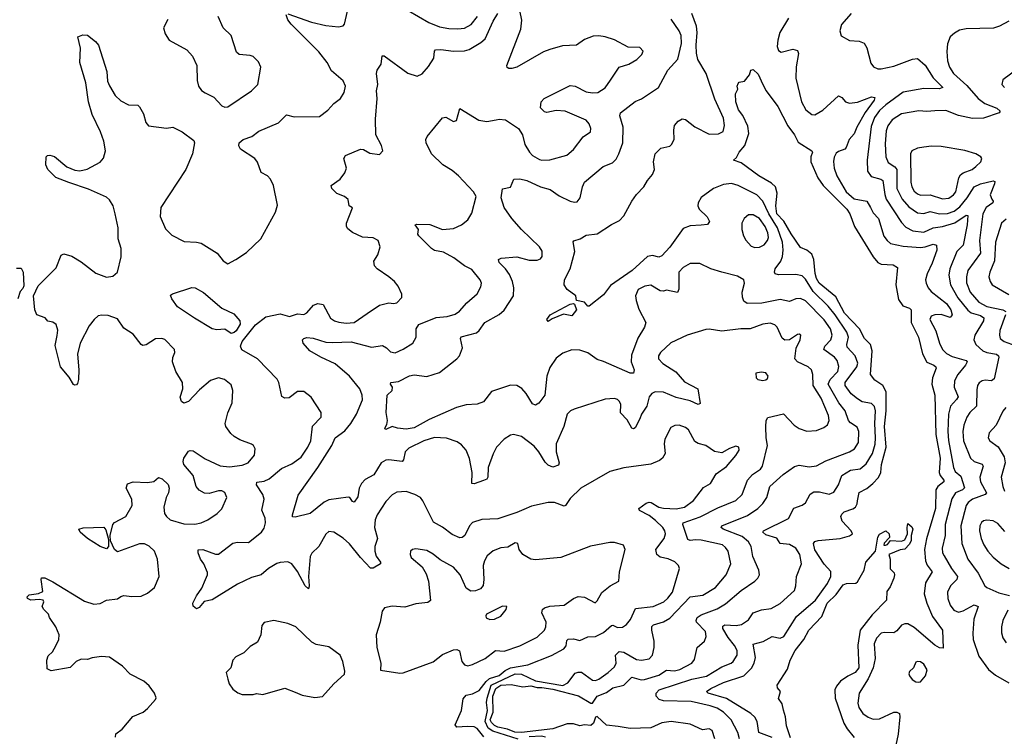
# Model space of a CAD drawing. Extents: x 1550320 to 1685906, y 509093 to 640511.
# Tile 333 of 532: x 1626175 to 1632416, y 571481 to 576026. Entities that reach past the tile are written whole.
import ezdxf

# ---------------------------------------------------------------- set-up
doc = ezdxf.new("R2010")
doc.units = 0

msp = doc.modelspace()

# ---------------------------------------------------------------- linework, layer by layer
at = {"layer": '0CON20XD'}
for points in [[(1627875, 576063.3), (1628025, 576009.4), (1628115, 575989.5), (1628195, 575980), (1628225, 575986.2), (1628232.9, 575997.1), (1628265.5, 576134.5)], [(1628636.7, 576085), (1628767.9, 576007.9), (1628835, 575980.9), (1628895, 575968.9), (1628952.2, 575967.8), (1628995, 575971.8), (1629036.9, 575995), (1629076.2, 576045)], [(1629195, 575390), (1629215, 575394.3), (1629255, 575390), (1629336.4, 575336.4), (1629361.4, 575295), (1629375.8, 575235), (1629405.8, 575185), (1629426.2, 575165), (1629469.7, 575139.7), (1629485, 575134.2), (1629535, 575136), (1629642.4, 575167.6), (1629685, 575202.9), (1629747, 575283), (1629792.5, 575315), (1629795.6, 575335), (1629784.5, 575364.5), (1629765, 575388.6), (1629632.5, 575445), (1629575, 575450), (1629516.4, 575436.4), (1629500.5, 575440.5), (1629476.1, 575466.1), (1629480, 575505), (1629500, 575525), (1629665, 575607.8), (1629695, 575604.4), (1629765, 575568.9), (1629805, 575561.5), (1629840, 575565), (1629885, 575593.1), (1629918.7, 575641.3), (1629975, 575724.4), (1630036.6, 575743.4), (1630086.3, 575773.7), (1630117.5, 575805), (1630125.7, 575825.7), (1630105, 575850), (1630031.1, 575851.1), (1629945, 575897.8), (1629885, 575917.1), (1629845, 575922.9), (1629809.7, 575920.3), (1629755, 575901.1), (1629705, 575863.3), (1629615, 575859.1), (1629535, 575837.5), (1629495, 575821.1), (1629325, 575723.6), (1629295, 575715.7), (1629275, 575716.2), (1629265, 575723.3), (1629262, 575735), (1629352.2, 575965), (1629357.3, 576022.7), (1629344.7, 576085)], [(1626782.5, 571475), (1626785, 571496.7), (1626823.2, 571526.8), (1626892.1, 571607.9), (1626956.7, 571635), (1626985, 571656.7), (1627036.2, 571715), (1627038.8, 571725), (1627028.8, 571755), (1626995, 571801.2), (1626960.8, 571830.8), (1626874.4, 571874.4), (1626825.5, 571925.5), (1626745, 571983.1), (1626693.4, 571986.6), (1626635, 571979.2), (1626605, 571968.8), (1626565, 571971.2), (1626533.6, 571956.4), (1626495, 571916.7), (1626375, 571897.5), (1626348.3, 571908.3), (1626347.5, 571965), (1626355, 571992.5), (1626382.3, 572017.7), (1626404.2, 572055.8), (1626423.8, 572095), (1626424, 572125), (1626403.8, 572175), (1626363.8, 572235), (1626356.7, 572255), (1626327.5, 572285), (1626317.5, 572305), (1626326.7, 572335), (1626322.5, 572345), (1626299.5, 572349.5), (1626245, 572345.4), (1626225, 572354.5), (1626221.5, 572365), (1626235, 572378.7), (1626293.2, 572386.8), (1626321.2, 572398.8), (1626310, 572475), (1626313.6, 572486.4), (1626335, 572485.8), (1626385, 572460), (1626585, 572337.5), (1626645, 572319.4), (1626685, 572323.1), (1626725.7, 572344.3), (1626795, 572352.5), (1626815, 572368), (1626835, 572374), (1626885, 572367.1), (1626945, 572370.8), (1626985, 572389.2), (1627028.8, 572425), (1627059.2, 572495), (1627049.2, 572605), (1627028.8, 572655), (1626996.4, 572686.4), (1626965, 572702.9), (1626935, 572702.5), (1626795, 572651.9), (1626776.2, 572666.2), (1626751.2, 572721.2), (1626748.9, 572755), (1626765.4, 572824.6), (1626775, 572837.1), (1626848, 572875), (1626888, 572945), (1626886, 572985), (1626849.2, 573055), (1626857.3, 573082.7), (1626894.2, 573095.8), (1626985, 573091.2), (1627025, 573096.7), (1627055, 573123.3), (1627077.5, 573115), (1627115, 573077.5), (1627121.2, 573055), (1627118.8, 573025), (1627103.3, 572996.7), (1627087.8, 572935), (1627093.5, 572895), (1627105.6, 572875), (1627129.2, 572855), (1627215, 572828.2), (1627285, 572826.5), (1627325, 572835.5), (1627367.1, 572855), (1627425.5, 572894.5), (1627455.7, 572924.3), (1627486.7, 572995), (1627475, 573026.7), (1627455, 573038), (1627435, 573038), (1627375, 573022), (1627345.9, 573024.1), (1627312.6, 573042.6), (1627294, 573065), (1627274, 573135), (1627214.2, 573205), (1627210.8, 573225), (1627215.8, 573245), (1627245, 573288.8), (1627255.9, 573294.1), (1627275, 573290.8), (1627350.2, 573240.2), (1627445, 573197.1), (1627505, 573189.3), (1627585, 573200), (1627623.8, 573215), (1627663.3, 573265), (1627666.7, 573305), (1627657.5, 573325), (1627645, 573333.8), (1627570.9, 573360.9), (1627535, 573382), (1627512.1, 573402.1), (1627480.8, 573445), (1627477.1, 573465), (1627495, 573532.5), (1627522.5, 573595), (1627526.2, 573675), (1627515, 573710), (1627473.2, 573743.2), (1627435, 573753.5), (1627385, 573737.1), (1627315, 573679.1), (1627245, 573604), (1627215, 573593.3), (1627200, 573605), (1627192.7, 573632.7), (1627208.5, 573685), (1627206.5, 573725), (1627164.3, 573795), (1627142.9, 573855), (1627145.9, 573884.1), (1627158.8, 573915), (1627156.7, 573935), (1627095, 573996.7), (1627075, 574003.8), (1627035, 574001.4), (1626976.1, 573963.9), (1626955, 573960.6), (1626945, 573965.8), (1626895, 574031.4), (1626835, 574069.2), (1626795, 574128.1), (1626735, 574149.5), (1626695, 574152.2), (1626673.1, 574146.9), (1626646.7, 574125), (1626615, 574084.3), (1626558.5, 573975), (1626540.6, 573905), (1626550, 573805), (1626548, 573745), (1626540.7, 573719.3), (1626535, 573710), (1626525, 573707.5), (1626515, 573712.5), (1626487.9, 573757.9), (1626434, 573825), (1626400.5, 573960.5), (1626413, 574023), (1626415.8, 574055.8), (1626405, 574092.5), (1626385, 574107.5), (1626353, 574113), (1626336, 574136), (1626282.5, 574155), (1626270, 574185), (1626262.5, 574275), (1626291.7, 574338.3), (1626405, 574452.5), (1626438.3, 574531.7), (1626455, 574540), (1626505, 574525.8), (1626565, 574489.2), (1626658, 574418), (1626725, 574392.7), (1626765, 574398.9), (1626795, 574424.2), (1626818.7, 574521.3), (1626818.5, 574575), (1626799.5, 574635), (1626798.5, 574705), (1626780.8, 574795), (1626767.3, 574845), (1626745, 574882.5), (1626725, 574900), (1626611.7, 574951.7), (1626486, 574994), (1626404.5, 575024.5), (1626352.5, 575075), (1626341.2, 575105), (1626343.3, 575155), (1626350, 575165), (1626365, 575167.5), (1626395, 575157.5), (1626473, 575093), (1626525, 575070.8), (1626555, 575067.5), (1626603, 575077), (1626685, 575121.2), (1626705, 575146.7), (1626719.1, 575195), (1626708.8, 575255), (1626686.7, 575315), (1626633.5, 575425), (1626611.5, 575505), (1626593.5, 575625), (1626555.7, 575755), (1626560, 575845), (1626542.5, 575917.5), (1626575, 575930), (1626605, 575927.5), (1626655, 575887.5), (1626673.3, 575865), (1626727, 575697), (1626731.4, 575635), (1626743.6, 575606.4), (1626780, 575545), (1626815, 575510.6), (1626863.6, 575486.4), (1626923.8, 575483.8), (1626935, 575473.3), (1626959.5, 575429.5), (1626974.1, 575374.1), (1626991.7, 575351.7), (1627105, 575337.5), (1627145, 575343.3), (1627205, 575313.8), (1627279.5, 575259.5), (1627283.8, 575243.8), (1627269.2, 575175), (1627228, 575075), (1627069.4, 574835), (1627065, 574777.5), (1627099.3, 574699.3), (1627138.3, 574658.3), (1627218.3, 574618.3), (1627295, 574615.6), (1627325, 574608.1), (1627425.6, 574545), (1627465, 574497.5), (1627495, 574477.1), (1627544.8, 574505.2), (1627611.5, 574548.5), (1627703.4, 574636.6), (1627797, 574805), (1627808.8, 574848.8), (1627782.9, 574975), (1627765, 575013.8), (1627745, 575036.2), (1627705, 575056.2), (1627681.7, 575121.7), (1627665, 575144.4), (1627574, 575205), (1627564, 575225), (1627566, 575245), (1627591.2, 575265), (1627646.2, 575285), (1627690.7, 575319.3), (1627815, 575370.6), (1627865, 575422), (1627915, 575410), (1628075, 575410.8), (1628128.4, 575451.6), (1628165, 575493.3), (1628209.2, 575525), (1628232, 575565), (1628240, 575605), (1628225, 575638), (1628152.1, 575702.1), (1628124.4, 575755), (1628071.9, 575821.9), (1627895, 575997.5), (1627874.3, 576025), (1627864, 576056)], [(1627112.7, 576027.3), (1627086.7, 575975), (1627097.5, 575935), (1627122.5, 575895), (1627234.3, 575834.3), (1627270, 575795), (1627297.1, 575735), (1627300.3, 575640.3), (1627308.8, 575605), (1627327.3, 575577.3), (1627350.9, 575560.9), (1627405.4, 575535.4), (1627455, 575478.6), (1627475, 575471.4)], [(1629117.1, 571477.1), (1629075, 571531.8), (1629055, 571541.5), (1629013.1, 571543.1), (1628945, 571538.8), (1628936, 571555), (1628975.9, 571645.9), (1628985, 571718.8), (1629005, 571741.9), (1629045, 571751.4), (1629087.6, 571772.4), (1629131.1, 571828.9), (1629152.7, 571847.3), (1629215, 571867.8), (1629251.7, 571898.3), (1629285, 571916.5), (1629396.5, 571933.5), (1629545, 571992.7), (1629624.5, 572035), (1629637.7, 572055), (1629642, 572088), (1629651.9, 572098.1), (1629685, 572099.7), (1629725, 572089.5), (1629775, 572111.1), (1629825.3, 572114.7), (1629875, 572139.6), (1629925, 572183.6), (1629935, 572185.4), (1629965, 572170.4), (1629995, 572172.9), (1630020.6, 572189.4), (1630047.4, 572222.6), (1630078.6, 572291.4), (1630189.2, 572305), (1630257.3, 572335), (1630283.1, 572356.9), (1630312.7, 572395), (1630356, 572545), (1630350, 572565), (1630327.5, 572587.5), (1630285, 572606.2), (1630235, 572617.7), (1630212.7, 572635), (1630207.3, 572665), (1630260.9, 572735), (1630268.2, 572765), (1630263.6, 572785), (1630251.5, 572805), (1630205, 572850.4), (1630165, 572882.1), (1630103.6, 572913.6), (1630100, 572925), (1630145, 572960), (1630165, 572965.7), (1630176.7, 572965), (1630226, 572935), (1630255, 572927.3), (1630335, 572922.9), (1630387.8, 572935), (1630445, 572976.5), (1630510, 573060), (1630553.8, 573085), (1630590, 573145), (1630655, 573192.5), (1630715, 573262), (1630735.8, 573295), (1630732.5, 573315), (1630715, 573321.2), (1630675, 573307.1), (1630625, 573279.2), (1630578.3, 573288.3), (1630525, 573326), (1630475, 573338.8), (1630455, 573351.2), (1630415, 573423.8), (1630395, 573439.2), (1630355, 573454.2), (1630327.3, 573452.7), (1630301.2, 573438.8), (1630264.3, 573365), (1630259.2, 573335), (1630265.7, 573275), (1630250, 573245), (1630230.6, 573229.4), (1630175, 573207.5), (1630005, 573183.3), (1629915, 573160), (1629731.2, 573055), (1629665, 572990), (1629635, 572945.7), (1629625, 572940), (1629565, 572964), (1629525.3, 572964.7), (1629418.8, 572941.2), (1629369.4, 572920.6), (1629325, 572899.6), (1629205, 572860), (1629103.8, 572856.2), (1629045, 572838.1), (1629025.6, 572815), (1628995.7, 572755), (1628978.9, 572741.1), (1628965, 572740), (1628915, 572762.1), (1628855, 572807.5), (1628798.7, 572838.7), (1628730.8, 572975), (1628715, 572996), (1628680, 573015), (1628625, 573033.1), (1628565, 573029.4), (1628535, 573012.9), (1628495, 572970), (1628440, 572885), (1628427.5, 572855), (1628424.5, 572805), (1628441.8, 572735), (1628426.2, 572685), (1628425.4, 572655), (1628434.7, 572624.7), (1628462.5, 572585), (1628461.2, 572575), (1628415, 572548.6), (1628398.6, 572548.6), (1628335.8, 572615.8), (1628265, 572701.4), (1628225, 572737.5), (1628165, 572776), (1628135, 572780), (1628115, 572763.3), (1628070.8, 572685), (1628027.2, 572642.8), (1628015, 572621.2), (1628005.5, 572495.5), (1628010, 572435), (1628005, 572417.5), (1627985, 572436.2), (1627936, 572526), (1627899.2, 572575), (1627875, 572587.8), (1627825, 572583.8), (1627805, 572577.7), (1627751.9, 572545), (1627705, 572505.5), (1627645, 572489.1), (1627555, 572445.9), (1627395, 572347.5), (1627343, 572337), (1627311.7, 572298.3), (1627295, 572290), (1627275, 572306.7), (1627271.4, 572325), (1627295, 572372), (1627330, 572420), (1627352.7, 572475), (1627365.8, 572505), (1627365, 572520), (1627342, 572575), (1627320, 572605), (1627306, 572645), (1627306.2, 572663.8), (1627335, 572666.9), (1627415, 572635.3), (1627435, 572636), (1627525, 572706.9), (1627555, 572713.3), (1627625, 572709.3), (1627707.7, 572775), (1627725, 572801.4), (1627732.9, 572835), (1627730, 572865), (1627710.5, 572915), (1627723.5, 572985), (1627715.4, 573015), (1627676.7, 573075), (1627677.8, 573092.2), (1627725, 573099.4), (1627755, 573113.3), (1627835, 573180.4), (1627899.9, 573210.1), (1627958.9, 573251.1), (1628002.1, 573315), (1628020.7, 573355), (1628031.2, 573448.8), (1628085.8, 573505), (1628086, 573534), (1628021.3, 573631.3), (1627975, 573668.8), (1627935, 573668.8), (1627883, 573627), (1627855.8, 573625.8), (1627835.8, 573635.8), (1627817.1, 573725), (1627806.9, 573746.9), (1627681.4, 573875), (1627582.1, 573932.1), (1627574.1, 573955), (1627584.7, 573985), (1627670.2, 574089.8), (1627735, 574140.9), (1627825, 574159.6), (1627885, 574144), (1627935, 574160), (1627975, 574156.9), (1627995, 574167.5), (1628036.2, 574215), (1628065, 574226.9), (1628098.7, 574218.7), (1628145, 574132), (1628170, 574115), (1628196.8, 574106.8), (1628245, 574101.4), (1628295, 574104.4), (1628376.8, 574163.2), (1628455, 574216), (1628515, 574231.2), (1628545, 574226.2), (1628565, 574230), (1628597, 574263), (1628596.2, 574285), (1628573.8, 574335), (1628550, 574365), (1628515, 574395.8), (1628441.2, 574445), (1628424.3, 574465), (1628420, 574495), (1628445.6, 574535), (1628458.6, 574585), (1628446, 574625), (1628415, 574642), (1628347.5, 574647.5), (1628285, 574676), (1628255, 574700), (1628246.2, 574715), (1628245.8, 574735), (1628283.3, 574833.3), (1628263.3, 574845), (1628256.2, 574885), (1628234.2, 574904.2), (1628184.2, 574924.2), (1628153.3, 574955), (1628148.8, 574975), (1628206.2, 575013.8), (1628235.7, 575055), (1628245.8, 575085), (1628228.8, 575145), (1628240, 575165), (1628335, 575203.8), (1628355, 575203.3), (1628395, 575180), (1628455, 575170), (1628476.7, 575195), (1628468, 575228), (1628431.9, 575295), (1628430.5, 575395), (1628440, 575525), (1628436.9, 575575), (1628444.4, 575615), (1628435.8, 575685), (1628440, 575705), (1628467, 575743), (1628472.5, 575797.5), (1628485, 575797.1), (1628635, 575686.4), (1628695, 575668.1), (1628725, 575681.4), (1628765, 575728), (1628799.2, 575780.8), (1628804.6, 575825.4), (1628811.2, 575835), (1628845, 575836.2), (1628925, 575825.4), (1628995, 575827.3), (1629023.4, 575836.6), (1629098.3, 575881.7), (1629125.3, 575904.7), (1629175, 576015.5), (1629205.7, 576065)], [(1627475, 575471.4), (1627495, 575472.9), (1627645, 575574), (1627685, 575614), (1627704, 575725), (1627689.1, 575759.1), (1627655, 575791.2), (1627635, 575798.8), (1627565.8, 575805.8), (1627549.7, 575819.7), (1627515.8, 575925), (1627464.5, 575974.5), (1627432.9, 576045)], [(1630738.4, 571465), (1630727.5, 571505), (1630685, 571585.6), (1630635.6, 571635), (1630595, 571660.4), (1630551.2, 571675), (1630431.7, 571701.7), (1630256.2, 571706.2), (1630229.2, 571715), (1630209.2, 571735), (1630209.2, 571755), (1630227.5, 571775), (1630435, 571843.5), (1630527.6, 571862.4), (1630625, 571922.8), (1630685, 571944.7), (1630698.2, 571955), (1630722.1, 571995), (1630722.1, 572025), (1630706.5, 572056.5), (1630665, 572108.6), (1630632.5, 572165), (1630631.2, 572178.8), (1630645, 572187.3), (1630715.8, 572184.2), (1630749.1, 572190.9), (1630795, 572220.6), (1630824.7, 572265.3), (1630877.2, 572282.8), (1630938.1, 572291.9), (1630995, 572322.7), (1631085.5, 572405), (1631095.3, 572434.7), (1631099.5, 572495), (1631130, 572575), (1631119.6, 572635), (1631095, 572673.6), (1631055, 572697.3), (1630995, 572704.4), (1630975, 572738.8), (1630905, 572758.5), (1630885.7, 572775), (1630890, 572785), (1631047, 572863), (1631081.1, 572928.9), (1631135, 572948.1), (1631155, 572961.4), (1631185, 573016.7), (1631207.9, 573032.1), (1631245, 573032.4), (1631305, 573016.8), (1631335, 573028.9), (1631365, 573075.8), (1631386.7, 573135), (1631441.4, 573168.6), (1631502.9, 573177.1), (1631539.9, 573210.1), (1631579.7, 573275), (1631596.6, 573333.4), (1631600, 573375), (1631594.3, 573465), (1631599.7, 573545), (1631593.7, 573573.7), (1631575, 573592.7), (1631515, 573602.9), (1631485, 573621.2), (1631445, 573653.8), (1631407.3, 573705), (1631407.8, 573725), (1631481.9, 573825), (1631487.1, 573847.1), (1631470.7, 573895), (1631419.3, 573949.3), (1631417.2, 573965), (1631427.4, 574012.6), (1631417.6, 574045), (1631343.8, 574153.8), (1631299.3, 574209.3), (1631205, 574302.7), (1631155, 574380.4), (1631135, 574400.4), (1631095, 574410), (1630985, 574406.9), (1630964.2, 574415), (1630959.4, 574425), (1630963.6, 574445), (1630998.8, 574495), (1631010.6, 574525), (1631014.7, 574565), (1631009.5, 574615), (1630978.4, 574705), (1630923.6, 574793.6), (1630885, 574874.5), (1630846.5, 574915), (1630728, 574975), (1630687.4, 574987.4), (1630635, 574981.2), (1630572.9, 574955), (1630495, 574897.5), (1630474.4, 574865), (1630474.2, 574845), (1630482.5, 574825), (1630532, 574775), (1630546.2, 574745), (1630534, 574726), (1630495, 574723.1), (1630425, 574718.1), (1630379.4, 574700.6), (1630296.5, 574583.5), (1630245, 574527.7), (1630225, 574520.4), (1630185, 574531), (1630155, 574524.3), (1630057.1, 574435), (1629919, 574341), (1629875, 574280), (1629785, 574210), (1629775, 574210), (1629755.3, 574235.3), (1629704.1, 574244.1), (1629700, 574275), (1629644.3, 574314.3), (1629625.6, 574344.4), (1629628.6, 574375), (1629663.3, 574445), (1629693.8, 574555), (1629683.6, 574616.4), (1629686.7, 574623.3), (1629727.5, 574635), (1629765, 574660), (1629835, 574668), (1629926, 574726), (1629977.2, 574752.8), (1630005, 574782), (1630055.7, 574874.3), (1630085, 574916.2), (1630131.2, 574965), (1630154.2, 575005.8), (1630185.5, 575044.5), (1630198.6, 575075), (1630192.2, 575125), (1630202.9, 575175), (1630239.3, 575210.7), (1630295, 575223.3), (1630306.7, 575235), (1630323.8, 575266.2), (1630320.8, 575325), (1630326, 575354), (1630348.3, 575381.7), (1630373.9, 575396.1), (1630395, 575392), (1630455, 575345.7), (1630545, 575299.5), (1630605, 575301.9), (1630632.9, 575317.1), (1630641.9, 575355), (1630635, 575401.2), (1630580.9, 575520.9), (1630525.5, 575685), (1630472.8, 575772.8), (1630463.8, 575813.8), (1630463.3, 575863.3), (1630469.1, 575945), (1630465.2, 575985), (1630436.2, 576065)], [(1629984, 575436), (1630075, 575507.1), (1630116.2, 575523.8), (1630223.4, 575596.6), (1630282.2, 575705), (1630346.7, 575775), (1630369.7, 575875), (1630367.2, 575925), (1630355.3, 575955.3), (1630305, 576028.6)], [(1631047.2, 576035), (1630993.6, 575945), (1630980, 575895), (1630977.1, 575855), (1630985, 575830), (1631000.6, 575820.6), (1631075, 575839.4), (1631105, 575831.2), (1631111.2, 575811.2), (1631096.5, 575726.5), (1631094.5, 575655), (1631131.2, 575505), (1631156.9, 575455), (1631195, 575424.4), (1631215, 575423.3), (1631265, 575451.8), (1631365, 575542), (1631385, 575531.2), (1631408.8, 575505), (1631435.6, 575495.6), (1631485, 575502.3), (1631575, 575535.6), (1631595, 575532.5), (1631591.4, 575515), (1631532.9, 575437.1), (1631482.1, 575345), (1631465, 575300.9), (1631432.9, 575265), (1631414.4, 575215), (1631405, 575204.5), (1631365, 575190), (1631351.1, 575178.9), (1631336.7, 575153.3), (1631332.7, 575127.3), (1631336.7, 575085), (1631354.1, 575035), (1631414.2, 574935), (1631465, 574890.2), (1631545.3, 574875.3), (1631568.7, 574835), (1631585, 574801.9), (1631617.9, 574765), (1631653.2, 574653.2), (1631672.7, 574625), (1631695, 574606.9), (1631775, 574588.6), (1631885, 574581.6), (1631915, 574584.8), (1631965, 574601.5), (1631986, 574596), (1631988.5, 574565), (1631958.2, 574481.8), (1631926, 574415), (1631917.1, 574375), (1631919.6, 574355), (1631932.5, 574325), (1631951.9, 574301.9), (1632049.7, 574225), (1632076.5, 574185), (1632085.4, 574155), (1632072.1, 574137.9), (1632015, 574155.9), (1631975, 574153.1), (1631951.9, 574145), (1631943.8, 574125), (1631982.3, 574052.3), (1632004.6, 573975), (1632023.9, 573933.9), (1632048.9, 573908.9), (1632085, 573889.2), (1632175, 573865.4), (1632181.1, 573855), (1632170.9, 573835), (1632122.3, 573775), (1632100, 573735), (1632097.7, 573695), (1632123.8, 573635), (1632113.8, 573616.2), (1632074.8, 573575.2), (1632061.7, 573525), (1632058.4, 573415), (1632062.9, 573357.1), (1632093.8, 573185), (1632105, 573161.5), (1632140.5, 573130.5), (1632163.3, 573056.7), (1632151.1, 573045), (1632106.2, 573025), (1632083.2, 572986.8), (1632041.2, 572825), (1632040, 572755), (1632021.6, 572675), (1632024.7, 572645), (1632033.8, 572625), (1632080.8, 572545), (1632119.6, 572495), (1632115.5, 572475), (1632074.5, 572435), (1632055.7, 572395.7), (1632057.1, 572355), (1632073.1, 572313.1), (1632095, 572281.2), (1632125, 572268.7), (1632155, 572276.5), (1632225, 572314.5), (1632250, 572305), (1632223.8, 572223.8), (1632215.5, 572135), (1632218.9, 572095), (1632255, 571990), (1632315.7, 571905), (1632359.8, 571869.8), (1632445, 571819.4)], [(1631445, 576064), (1631384.2, 575995.8), (1631373.8, 575955), (1631382.7, 575922.7), (1631434.3, 575894.3), (1631495, 575889.4), (1631527, 575877), (1631545, 575846.7), (1631569.4, 575749.4), (1631586.3, 575726.3), (1631613.8, 575713.8), (1631635, 575713.2), (1631715, 575731.1), (1631835, 575775.5), (1631865, 575779.5), (1631915, 575736.9), (1631966, 575656), (1632026.2, 575595), (1632002.4, 575587.6), (1631905, 575588.9), (1631775, 575566), (1631665, 575485.7), (1631625, 575449.2), (1631592.5, 575405), (1631572, 575348), (1631547.3, 575135), (1631549.5, 575065), (1631571.6, 575031.6), (1631632.5, 575015), (1631646.1, 575005), (1631658, 574918), (1631667.7, 574887.7), (1631765, 574740), (1631790.8, 574710.9), (1631836.9, 574686.9), (1631905, 574678.4), (1631965, 574705.8), (1632025, 574714.8), (1632101.8, 574738.2), (1632175, 574785.4), (1632185, 574783.3), (1632181.2, 574725), (1632154.7, 574595.3), (1632114.6, 574555), (1632071.2, 574445), (1632064.1, 574405), (1632074.8, 574344.8), (1632120.8, 574260.8), (1632183.7, 574183.7), (1632205, 574167.6), (1632265, 574150), (1632285.4, 574135), (1632283.3, 574115), (1632228.2, 574025), (1632223.5, 573995), (1632234.5, 573965), (1632278.9, 573925), (1632305, 573914.3), (1632365.7, 573905), (1632379.1, 573895), (1632381.1, 573885), (1632351.6, 573748.4), (1632335, 573735.5), (1632295, 573740.4), (1632275, 573736.5), (1632256.8, 573723.2), (1632246.4, 573705), (1632240.9, 573679.1), (1632240, 573575), (1632197.9, 573535), (1632178.5, 573505), (1632160, 573455), (1632152.8, 573415), (1632156.7, 573355), (1632201.8, 573245), (1632224.3, 573224.3), (1632275, 573207.7), (1632282, 573195), (1632260.9, 573125), (1632264.6, 573095), (1632302.5, 573025), (1632295.3, 573014.7), (1632213.6, 572985), (1632187.5, 572965), (1632174.7, 572945), (1632140.5, 572815), (1632146.9, 572705), (1632184.4, 572604.4), (1632250.8, 572515), (1632292.9, 572435), (1632305, 572424.5), (1632381.6, 572391.6), (1632448.5, 572375)], [(1632443.6, 576016.4), (1632385, 575983.8), (1632347.9, 575972.1), (1632175, 575968.2), (1632131.7, 575958.3), (1632099.3, 575940.7), (1632073.4, 575916.6), (1632056.4, 575873.6), (1632050.9, 575825), (1632056.2, 575765), (1632068.2, 575725), (1632093.1, 575685), (1632178.1, 575608.1), (1632249.3, 575525), (1632293.3, 575493.3), (1632368, 575465), (1632390, 575445), (1632382.5, 575435), (1632285, 575401.4), (1632215, 575398.2), (1632125, 575417.3), (1632045, 575450.8), (1631975, 575447.7), (1631925, 575442.7), (1631875, 575447.9), (1631765, 575429.1), (1631705, 575390.4), (1631676.6, 575353.4), (1631668.1, 575321.9), (1631661, 575239), (1631664.1, 575155), (1631680.2, 575120.2), (1631722.9, 575092.9), (1631735.2, 575075.2), (1631734.4, 574955), (1631767.5, 574887.5), (1631809.8, 574839.8), (1631865, 574801.9), (1631905, 574796.8), (1631945, 574808.9), (1632005, 574793.9), (1632055, 574796.3), (1632098, 574812), (1632135, 574839.6), (1632180.9, 574895), (1632224.5, 574965), (1632265, 574984.1), (1632345, 575004.4), (1632355, 575000), (1632354.6, 574985), (1632325.4, 574915), (1632336.9, 574886.9)], [(1630945, 571474.5), (1630860.8, 571505), (1630850, 571575), (1630835, 571602.2), (1630810, 571625), (1630655, 571722.1), (1630538, 571755), (1630528, 571765), (1630555.8, 571785), (1630635, 571823.5), (1630765, 571864.7), (1630814, 571914), (1630831.3, 571945), (1630838.4, 571981.6), (1630824.3, 572065.7), (1630887.1, 572082.9), (1630945, 572113.2), (1630995, 572103.4), (1631019.1, 572115), (1631098.4, 572241.6), (1631218.5, 572345), (1631295, 572451.1), (1631316.1, 572495), (1631315.4, 572525.4), (1631275, 572573.3), (1631215, 572662.9), (1631207.3, 572705), (1631215, 572716.1), (1631235, 572724), (1631375.7, 572735.7), (1631435, 572752.5), (1631453.8, 572765), (1631445.8, 572785), (1631387.3, 572845), (1631380.5, 572875), (1631385, 572890), (1631400, 572905), (1631455, 572923.5), (1631472.2, 572935), (1631484, 572955), (1631486.3, 572973.7), (1631495, 573027.1), (1631545, 573051.8), (1631582.8, 573085), (1631617.8, 573122.2), (1631632.7, 573155), (1631638.5, 573205), (1631666.9, 573315), (1631655.6, 573445.6), (1631667.8, 573545), (1631666.2, 573666.2), (1631646.1, 573705), (1631595, 573740), (1631567.3, 573775), (1631577.6, 573925), (1631568, 573965), (1631529.1, 574005), (1631498.1, 574065), (1631403, 574165), (1631348.5, 574268.5), (1631243.1, 574355), (1631225.6, 574385), (1631216.7, 574416.7), (1631208.6, 574505), (1631195, 574539.4), (1631165, 574564.5), (1631125, 574580), (1631065, 574667.6), (1631018.8, 574748.8), (1630973.7, 574795), (1630966.7, 574845), (1630975.3, 574925), (1630965.2, 574965.2), (1630939.5, 574989.5), (1630859.4, 575035), (1630748.8, 575118.8), (1630700, 575135), (1630719.2, 575150.8), (1630736, 575185), (1630771.2, 575228.8), (1630796.4, 575303.6), (1630790.7, 575350.7), (1630758.3, 575418.3), (1630730, 575455), (1630713.3, 575505), (1630712.5, 575555), (1630727.5, 575585), (1630722.5, 575605), (1630728.3, 575621.7), (1630735, 575630), (1630770, 575635), (1630800, 575675), (1630810, 575705), (1630825, 575710), (1630855, 575681.2), (1630884.4, 575614.4), (1630905.6, 575575), (1630981.4, 575475), (1631043, 575353), (1631085, 575296.2), (1631109.7, 575249.7), (1631196.7, 575195), (1631200, 575185), (1631188.8, 575155), (1631190, 575125), (1631233.1, 575023.1), (1631267.1, 574975), (1631417.4, 574825), (1631436.2, 574795), (1631466.2, 574715), (1631585, 574520.9), (1631615, 574486.4), (1631634.7, 574474.7), (1631712.1, 574472.1), (1631738, 574455), (1631727.8, 574345), (1631745, 574250.8), (1631771.7, 574211.7), (1631815, 574196.2), (1631825.8, 574185.8), (1631824.7, 574105), (1631872.2, 574012.2), (1631896.9, 573906.9), (1631924.8, 573854.8), (1631968.6, 573835), (1631981.9, 573825), (1631983.5, 573815), (1631960.3, 573755), (1631957.1, 573715), (1631975.9, 573645), (1631982.4, 573395), (1632008.4, 573245), (1632002.9, 573155), (1632008.6, 573135), (1632032.9, 573105), (1632033.5, 573095), (1631994.4, 573065), (1631981.1, 573045), (1631978.8, 572925), (1631922.8, 572732.8), (1631909.7, 572665), (1631916.4, 572595), (1631927, 572567), (1631958.2, 572525), (1631915.9, 572455), (1631907.8, 572385), (1631924.6, 572325.4), (1631960.5, 572240.5), (1632023.6, 572155), (1632028.8, 572041.2), (1632005, 572042), (1631975, 572058.9), (1631845, 572171.8), (1631805, 572193.8), (1631785, 572194.6), (1631765, 572185.5), (1631735, 572149.4), (1631715, 572137.5), (1631655, 572139.5), (1631635, 572134.4), (1631606.6, 572103.4), (1631591.7, 572068.3), (1631596.5, 571975), (1631584.8, 571915.2), (1631553.7, 571846.3), (1631496.2, 571755), (1631487.6, 571692.4), (1631494, 571664), (1631519.4, 571625), (1631552.2, 571602.2), (1631585, 571590), (1631625, 571591.1), (1631715, 571635.4), (1631735, 571634.4), (1631750.8, 571625), (1631754.5, 571605), (1631743.1, 571495), (1631728, 571425)], [(1632535, 575739.2), (1632407.5, 575645), (1632400, 575615), (1632416.2, 575595)], [(1629335, 571464), (1629172.9, 571512.9), (1629143.2, 571533.2), (1629124.4, 571575), (1629139.2, 571645), (1629133.4, 571695), (1629137.4, 571722.6), (1629164.1, 571805.9), (1629315, 571876.5), (1629355.1, 571875.1), (1629445, 571832.8), (1629617.1, 571802.9), (1629649.1, 571820.9), (1629695, 571881.5), (1629715, 571887.5), (1629735, 571888.2), (1629805, 571836.9), (1629825, 571835.5), (1629845.3, 571844.7), (1629904.7, 571885.3), (1629945, 571922.5), (1629955.4, 571945), (1629950.4, 571995), (1629975, 572018.4), (1630005, 572015.9), (1630085, 571968.8), (1630115.4, 571964.6), (1630165, 571973.6), (1630185.5, 571995), (1630196.5, 572045), (1630195.5, 572085), (1630180.8, 572155), (1630182.6, 572177.4), (1630192.8, 572187.2), (1630255, 572206.7), (1630295, 572231.5), (1630425, 572366.6), (1630505, 572376.5), (1630585.2, 572424.8), (1630652.9, 572505), (1630681.5, 572575), (1630664.5, 572655), (1630648.9, 572678.9), (1630628.6, 572695), (1630495, 572724.7), (1630458, 572728), (1630425, 572723.1), (1630409.2, 572729.2), (1630379.1, 572825), (1630381.1, 572835), (1630487.4, 572872.6), (1630599.4, 572930.6), (1630715, 572976.9), (1630753.6, 573015), (1630787.7, 573105), (1630818.9, 573141.1), (1630870.5, 573175), (1630882.7, 573195), (1630914.4, 573325), (1630905.5, 573375), (1630903.9, 573443.9), (1630906.4, 573483.6), (1630916.4, 573503.6), (1631016.7, 573526.7), (1631084.1, 573454.1), (1631115, 573433.6), (1631165, 573415.5), (1631225, 573420.5), (1631271.4, 573438.6), (1631295, 573457.5), (1631305.4, 573485), (1631302.2, 573515), (1631254.1, 573625), (1631203.3, 573705), (1631202.7, 573775), (1631194.6, 573804.6), (1631172.5, 573825), (1631104.3, 573855), (1631088.5, 573875), (1631096.3, 573943.7), (1631121.2, 573995), (1631126.1, 574026.1), (1631115, 574032.5), (1631105, 574030), (1631054.4, 573995.6), (1631025, 573992.9), (1631007.1, 574007.1), (1630976.5, 574075), (1630961.4, 574091.4), (1630931.2, 574101.2), (1630884.7, 574095.3), (1630805, 574064.6), (1630745, 574066.3), (1630625, 574051.5), (1630545, 574063.3), (1630525, 574061.1), (1630405, 574025.5), (1630302.7, 573977.3), (1630235.7, 573915), (1630224.3, 573895), (1630223.1, 573875), (1630250.6, 573845), (1630332.9, 573792.9), (1630388.6, 573728.6), (1630474.2, 573685), (1630487.9, 573592.1), (1630475, 573584.4), (1630425, 573608.2), (1630335, 573630.3), (1630255, 573663.2), (1630203.3, 573665), (1630181.4, 573655), (1630165.6, 573635), (1630149.6, 573575), (1630115.4, 573525), (1630105.3, 573494.7), (1630075, 573438), (1630065, 573431.2), (1630055, 573436), (1630025, 573488.6), (1629982.8, 573532.8), (1629984.3, 573585), (1629977.1, 573605), (1629965, 573617.1), (1629945, 573624.3), (1629885, 573620), (1629690, 573555), (1629665.6, 573544.4), (1629646, 573525), (1629624.3, 573445), (1629574.7, 573335.3), (1629575.3, 573285.3), (1629594.1, 573215.9), (1629590, 573200), (1629555, 573187.5), (1629525, 573200.6), (1629505, 573220), (1629465.5, 573285), (1629435, 573320.6), (1629355, 573383.1), (1629304.5, 573395.5), (1629285, 573390), (1629246, 573365), (1629198.1, 573315), (1629175, 573272), (1629144.4, 573185), (1629142.5, 573125), (1629135, 573112.5), (1629115, 573102.5), (1629055, 573081.9), (1629040, 573085), (1629042.9, 573155), (1629025, 573244), (1629005, 573295.6), (1628975, 573329.4), (1628947.8, 573347.8), (1628881.1, 573371.1), (1628805, 573376), (1628735.9, 573354.1), (1628642.4, 573307.6), (1628618.6, 573285), (1628607.1, 573235), (1628598.8, 573225), (1628515, 573234.5), (1628495, 573231.5), (1628465.6, 573215), (1628419.7, 573140.3), (1628365, 573109.6), (1628341.5, 573085), (1628326.4, 573055), (1628319.1, 573000.9), (1628295, 572966), (1628285, 572970), (1628267.5, 572995), (1628257.7, 572997.7), (1628135, 572980.3), (1628105, 572966.9), (1628015, 572894.6), (1627921.2, 572871.2), (1627905, 572873.8), (1627903.1, 572885), (1627939.8, 573010.2), (1628063.8, 573186.2), (1628152.9, 573325), (1628173.5, 573375), (1628235, 573418.8), (1628274.5, 573465), (1628310.4, 573525), (1628346.9, 573615), (1628345.3, 573645), (1628330.4, 573685), (1628265.8, 573765.8), (1628173.6, 573843.6), (1628082.9, 573885), (1628014, 573925), (1627971.2, 573975), (1627968, 573995), (1627976.2, 574005), (1627995, 574010.9), (1628035, 574006), (1628115, 573981.6), (1628157.9, 573977.9), (1628275, 573983.3), (1628405, 573949.6), (1628475, 573960), (1628500, 573945), (1628525, 573918.8), (1628555, 573914), (1628605, 573935.8), (1628665.7, 573975), (1628687.2, 574012.8), (1628688.9, 574065), (1628705, 574092.1), (1628815, 574136.5), (1628885, 574144.1), (1628935, 574158.5), (1628962.2, 574177.8), (1629009.7, 574230.3), (1629073.8, 574286.2), (1629098.7, 574331.3), (1629101.4, 574355), (1629094.2, 574375), (1629041.4, 574441.4), (1628994.1, 574464.1), (1628925.6, 574515), (1628860.4, 574550.4), (1628805, 574561.4), (1628784.2, 574575), (1628705, 574654.3), (1628699.2, 574665), (1628702.9, 574695), (1628682.5, 574725), (1628691.2, 574728.8), (1628773.6, 574726.4), (1628855, 574695.5), (1628925, 574701.4), (1628975, 574724), (1629015, 574756.7), (1629041.2, 574798.8), (1629067.3, 574905), (1629051.8, 574935), (1628955.4, 575035), (1628915, 575070), (1628856.7, 575105), (1628785.5, 575175), (1628750.8, 575245), (1628749.2, 575265), (1628757.3, 575285), (1628855, 575402.5), (1628875, 575406.7), (1628925, 575380.6), (1628944.3, 575385.7), (1628965, 575462.5), (1629085, 575387.5), (1629135, 575380.8), (1629195, 575390)], [(1630580, 571465), (1630565, 571518.9), (1630545, 571528.4), (1630503.4, 571523.4), (1630425, 571557.3), (1630305, 571575.4), (1630245, 571567.8), (1630174.5, 571534.5), (1630045, 571531.5), (1629967.3, 571542.7), (1629895, 571551.8), (1629835, 571606.2), (1629825, 571603.3), (1629812.2, 571565), (1629795, 571550.5), (1629755, 571553.3), (1629725, 571547.5), (1629685, 571560), (1629645, 571560.6), (1629555, 571529), (1629354.8, 571504.8), (1629312.3, 571507.7), (1629267.1, 571527.1), (1629205, 571539.4), (1629185, 571548.9), (1629165, 571568.8), (1629157.9, 571585), (1629176.5, 571633.5), (1629173, 571735), (1629192, 571785), (1629225, 571804.6), (1629290.6, 571810.6), (1629365, 571795.2), (1629415, 571800.9), (1629455, 571790.9), (1629485, 571791.3), (1629555, 571779.6), (1629717.1, 571737.1), (1629795, 571691.1), (1629805, 571692), (1629834.6, 571735), (1629895, 571759.3), (1629935, 571789.5), (1630005, 571804.9), (1630054.1, 571855.9), (1630115, 571839.5), (1630135, 571840.5), (1630225, 571869.4), (1630275, 571901.2), (1630325, 571897.3), (1630360, 571905), (1630435, 571944.1), (1630451.2, 571968.8), (1630469.2, 572045), (1630516.1, 572083.9), (1630526.8, 572115), (1630521.2, 572145), (1630465.6, 572205), (1630462.2, 572215), (1630469.5, 572235), (1630495, 572252.2), (1630595, 572290), (1630649, 572321), (1630747.8, 572405), (1630834.3, 572465), (1630854.3, 572485), (1630864.3, 572505.7), (1630860, 572535), (1630821.5, 572621.5), (1630810.4, 572685), (1630793.9, 572715), (1630755, 572748.8), (1630634.3, 572795), (1630620.6, 572805), (1630624.4, 572815), (1630788.7, 572881.3), (1630853.1, 572925), (1630885, 572956.7), (1630911.2, 572995), (1630928.9, 573065), (1631015, 573140.5), (1631085, 573191.8), (1631115, 573200.4), (1631179.1, 573190.9), (1631225, 573197.3), (1631285, 573228.9), (1631435, 573285.3), (1631466, 573304), (1631491.2, 573345), (1631494, 573415), (1631482.5, 573442.5), (1631440, 573470), (1631428.2, 573485), (1631406.4, 573545), (1631366.7, 573596.7), (1631300.3, 573715), (1631311.9, 573745), (1631360.3, 573795), (1631367.4, 573827.4), (1631356, 573865), (1631340, 573885), (1631272.1, 573935), (1631277.5, 573955), (1631315.9, 573995), (1631324.2, 574025), (1631315.2, 574065.2), (1631275, 574122.8), (1631155, 574243.8), (1631125, 574257.7), (1631095, 574255.4), (1631055, 574238.5), (1630995, 574251.5), (1630878, 574228), (1630785, 574225.7), (1630765, 574240), (1630755.4, 574265.4), (1630755, 574297.5), (1630770, 574355), (1630765.8, 574375.8), (1630725, 574398.6), (1630625, 574424.3), (1630555, 574445.7), (1630485, 574479.2), (1630425, 574478.6), (1630381.2, 574455), (1630352, 574425), (1630352.2, 574317.8), (1630344.2, 574295.8), (1630275, 574311.2), (1630255, 574303.8), (1630235, 574306.2), (1630175, 574341.2), (1630137.5, 574335), (1630095, 574313.8), (1630079.2, 574275), (1630083.1, 574245), (1630099.8, 574189.8), (1630144.3, 574105), (1630135.7, 574075), (1630093.4, 574006.6), (1630052.2, 573897.8), (1630049.7, 573855), (1630069.2, 573805), (1630065.8, 573784.2), (1630045, 573784.2), (1629875, 573858.9), (1629835, 573870), (1629775, 573914), (1629725, 573929.2), (1629675, 573933.1), (1629618.3, 573911.7), (1629575, 573880), (1629535, 573820), (1629515.3, 573765), (1629504.4, 573645), (1629465, 573594), (1629445, 573581.2), (1629425, 573588.8), (1629385.5, 573655.5), (1629357.9, 573687.9), (1629325, 573705.7), (1629285, 573708.8), (1629165, 573666.9), (1629115, 573601.9), (1629075, 573588.5), (1629005, 573582.5), (1628944.3, 573565.7), (1628770.1, 573489.9), (1628675, 573436.5), (1628625, 573428.9), (1628570, 573435), (1628535, 573446.7), (1628495, 573427.5), (1628490, 573435), (1628502.3, 573457.7), (1628507.1, 573485), (1628496.7, 573535), (1628503.3, 573645), (1628536.7, 573675), (1628538, 573695), (1628526, 573715), (1628526.7, 573725), (1628575, 573732.2), (1628645, 573767.7), (1628675, 573773.8), (1628755, 573763.3), (1628835, 573788.5), (1628945, 573874.5), (1628962.2, 573895), (1628981.1, 573945), (1628968.8, 574005), (1628972.5, 574015), (1629069.9, 574040.1), (1629087.5, 574055), (1629123.6, 574106.4), (1629215, 574156.9), (1629245, 574183.1), (1629305, 574273.8), (1629307.2, 574325), (1629299.2, 574365), (1629279.2, 574409.2), (1629255, 574446.7), (1629214.3, 574485), (1629208.8, 574505), (1629227.2, 574512.8), (1629325, 574521.6), (1629405, 574500.4), (1629455, 574500), (1629475, 574509.2), (1629487.5, 574525), (1629487.5, 574557.5), (1629468.6, 574585), (1629355.7, 574695.7), (1629294.5, 574765), (1629245.7, 574835), (1629227.1, 574895), (1629235, 574953.3), (1629285.6, 574964.4), (1629307.5, 575015), (1629345, 575016.4), (1629390, 575005), (1629475, 574965.4), (1629538, 574948), (1629595, 574909.6), (1629665, 574874.4), (1629692.5, 574867.5), (1629708.7, 574871.3), (1629727.1, 574895), (1629741.9, 574965), (1629755.5, 574994.5), (1629874, 575095), (1629932.4, 575117.6), (1629955, 575140.8), (1629973.5, 575175), (1629998.8, 575245), (1630000.8, 575345), (1629978.1, 575415), (1629984, 575436)], [(1632025, 574890.3), (1632065, 574894), (1632094.6, 574915), (1632108.1, 574935), (1632128.1, 575021.9), (1632138.4, 575041.6), (1632155, 575054.6), (1632212.5, 575075), (1632235.8, 575095), (1632266.2, 575125), (1632273.3, 575145), (1632267.5, 575155), (1632235, 575175.8), (1632166.6, 575196.6), (1632015, 575220.8), (1631955, 575222.9), (1631905, 575216.9), (1631865, 575210.8), (1631830, 575195), (1631820.8, 575175), (1631822.6, 574995), (1631828.8, 574965), (1631845, 574938.2), (1631865, 574920.7), (1631885, 574913.4), (1631945.3, 574914.7), (1632025, 574890.3)], [(1632336.9, 574886.9), (1632344.4, 574875), (1632342.9, 574865), (1632300.9, 574835), (1632279.3, 574795), (1632259.2, 574625), (1632265.2, 574544.8), (1632184.8, 574435.2), (1632175.8, 574395), (1632177.3, 574357.3), (1632198.6, 574298.6), (1632255.4, 574235), (1632305, 574207.8), (1632406.6, 574186.6), (1632424.6, 574175)], [(1630835, 574581.2), (1630865, 574583.6), (1630892.8, 574597.2), (1630914.6, 574625), (1630920.5, 574645), (1630916.7, 574675), (1630899.6, 574715), (1630863.9, 574763.9), (1630825, 574788.7), (1630795, 574789.1), (1630766.4, 574765), (1630753.2, 574735), (1630752, 574695), (1630762.3, 574655), (1630777.3, 574627.3), (1630810.3, 574590.3), (1630835, 574581.2)], [(1632428.6, 574761.4), (1632398.5, 574735), (1632360.5, 574615), (1632354.3, 574495.7), (1632323.8, 574425), (1632318.5, 574395), (1632325.5, 574365.5), (1632340, 574345), (1632445, 574282.2)], [(1626155, 574450), (1626185, 574450), (1626197.5, 574425), (1626201.7, 574338.3), (1626195, 574320), (1626178.3, 574301.7), (1626162.5, 574255)], [(1627515, 574034.7), (1627475, 574064.1), (1627425, 574058.1), (1627395, 574064.3), (1627282.8, 574132.8), (1627174.7, 574204.7), (1627139.4, 574255), (1627131.4, 574278.6), (1627142.6, 574287.4), (1627265, 574326.4), (1627286.7, 574325), (1627340.6, 574295), (1627455.3, 574195.3), (1627531.1, 574161.1), (1627569.1, 574115), (1627571.8, 574095), (1627546.6, 574053.4), (1627535, 574041.4), (1627515, 574034.7)], [(1629525, 574112.5), (1629516.7, 574125), (1629537.5, 574155), (1629665, 574221.3), (1629685, 574226.2), (1629691.8, 574221.8), (1629703.8, 574185), (1629675, 574147.5), (1629622.4, 574157.6), (1629550.6, 574129.4), (1629525, 574112.5)], [(1632422.8, 574155), (1632386.9, 574055), (1632384.5, 574025), (1632390.5, 574005), (1632414.2, 573985), (1632485, 573960.5)], [(1630885, 573737.5), (1630905, 573742.5), (1630915, 573750), (1630920, 573765), (1630905, 573786.2), (1630875, 573790), (1630840, 573785), (1630842.5, 573755), (1630853.9, 573743.9), (1630885, 573737.5)], [(1632425, 573567.1), (1632406.3, 573543.7), (1632365, 573454.3), (1632320, 573405), (1632314.3, 573375), (1632325, 573354), (1632376.8, 573316.8), (1632415, 573252.9), (1632421.2, 573215), (1632396, 573125), (1632407.2, 573065), (1632417.3, 573035)], [(1631060.8, 571470.9), (1631035, 571546.7), (1631029.5, 571605), (1631016.1, 571646.1), (1631007.2, 571687.2), (1630985, 571720), (1630996.7, 571765), (1630978, 571788), (1630975.8, 571805), (1631042.4, 571907.6), (1631058.1, 571965), (1631090, 572025), (1631145.2, 572094.8), (1631176.8, 572155), (1631259, 572241), (1631292.8, 572325), (1631350, 572380), (1631395, 572442.5), (1631415, 572450), (1631475, 572452.9), (1631485, 572461.2), (1631527.8, 572535), (1631538.6, 572585), (1631599.2, 572655), (1631614.4, 572745), (1631625, 572763.3), (1631665, 572783.3), (1631686.7, 572765), (1631688.3, 572741.7), (1631653.6, 572706.4), (1631653.3, 572693.3), (1631663.3, 572693.3), (1631675, 572697.5), (1631695, 572722.5), (1631765, 572718.8), (1631785, 572726.2), (1631802, 572765), (1631799.2, 572805), (1631805, 572830), (1631829.1, 572809.1), (1631835.6, 572795.6), (1631825.6, 572755), (1631825, 572722.5), (1631815, 572699.2), (1631785, 572668.6), (1631755, 572664.2), (1631683.3, 572635), (1631692.5, 572605), (1631693, 572543), (1631718.3, 572518.3), (1631720, 572505), (1631716.4, 572483.6), (1631691.7, 572428.3), (1631670.7, 572399.3), (1631670, 572345), (1631578.2, 572251.8), (1631501.5, 572155), (1631488.3, 572058.3), (1631492.9, 571915), (1631471.4, 571885), (1631425, 571863.5), (1631378, 571832), (1631351.3, 571798.7), (1631342.2, 571775), (1631343.8, 571723.8), (1631399.4, 571565), (1631419.3, 571529.3), (1631464.7, 571474.7)], [(1632419.9, 572779.9), (1632375, 572830.9), (1632345, 572847.1), (1632305, 572851.1), (1632285, 572848.1), (1632272.4, 572837.6), (1632261.1, 572815), (1632259.1, 572785), (1632268.2, 572735), (1632285.5, 572695), (1632310.5, 572655), (1632345, 572616.5), (1632395, 572575.5), (1632446, 572545)], [(1626725, 572670.8), (1626684.6, 572684.6), (1626605.4, 572735.4), (1626557.5, 572775), (1626550, 572795), (1626576.1, 572803.9), (1626707.2, 572807.2), (1626720.2, 572790.2), (1626738.3, 572728.3), (1626737.5, 572685), (1626725, 572670.8)], [(1628585, 571880.8), (1628605, 571882.9), (1628795, 571954.2), (1628855, 572000), (1628925, 572028.9), (1628945, 572031.9), (1628963.4, 572023.4), (1628977.5, 571955), (1628994.7, 571934.7), (1629015, 571928.8), (1629045, 571936.4), (1629126.2, 571973.8), (1629190, 572025), (1629245, 572022.1), (1629344.2, 572055), (1629455, 572110.4), (1629501.9, 572155), (1629510.5, 572175), (1629511.1, 572205), (1629484.2, 572265), (1629489.2, 572285), (1629501.2, 572295), (1629535, 572306.5), (1629625, 572312.9), (1629685, 572355.7), (1629715, 572368.1), (1629755, 572362.9), (1629821.7, 572328.3), (1629835, 572340), (1629865, 572394), (1629916.7, 572435), (1629972.5, 572465), (1629975.7, 572525), (1630012.2, 572665), (1630003.1, 572693.1), (1629945, 572710.5), (1629915, 572710.4), (1629792.9, 572687.1), (1629605, 572614.5), (1629445, 572600), (1629414.2, 572604.2), (1629363.2, 572633.2), (1629341.2, 572665), (1629332.5, 572705), (1629315, 572708.8), (1629268.8, 572681.2), (1629225, 572676.7), (1629175, 572657.1), (1629137.5, 572625), (1629120, 572595), (1629112.5, 572565), (1629117.5, 572475), (1629113.2, 572436.8), (1629095, 572415.8), (1629065, 572402.9), (1629035, 572402.5), (1629005, 572421.2), (1628967.1, 572505), (1628925, 572554.2), (1628839.5, 572599.5), (1628795, 572635.8), (1628755, 572658.6), (1628685, 572670), (1628665, 572665.8), (1628652.5, 572655), (1628650, 572635), (1628657.1, 572615), (1628725.5, 572555.5), (1628752, 572512), (1628765.4, 572465.4), (1628777.8, 572342.2), (1628761.1, 572328.9), (1628685, 572320.5), (1628615, 572300.8), (1628535, 572307.5), (1628487.5, 572295), (1628473.3, 572275), (1628460, 572205), (1628434, 572125), (1628438, 572045), (1628463.3, 571945), (1628461.7, 571901.7), (1628585, 571880.8)], [(1629155, 572222.2), (1629185, 572223.5), (1629225, 572243.8), (1629258.8, 572285), (1629262.5, 572305), (1629235, 572306), (1629134, 572255), (1629128.8, 572245), (1629131.9, 572231.9), (1629155, 572222.2)], [(1632438.7, 572281.3), (1632406.5, 572215), (1632397.9, 572175), (1632398.3, 572138.3), (1632406.5, 572105), (1632428.6, 572075)], [(1628045, 571727.5), (1628095, 571733.8), (1628165, 571813.3), (1628233.9, 571876.1), (1628236.4, 571893.6), (1628224, 571955), (1628205.6, 571995), (1628135, 572048.9), (1628055, 572064.3), (1628027.4, 572077.4), (1627925, 572176), (1627875, 572196), (1627785, 572216.7), (1627725, 572202.5), (1627710, 572185), (1627704.2, 572125), (1627681.3, 572078.7), (1627635, 572050), (1627595, 572010.8), (1627544.6, 571985.4), (1627526, 571965), (1627514, 571915), (1627484.2, 571885), (1627493, 571843), (1627503.2, 571813.2), (1627525, 571781.2), (1627557.3, 571757.3), (1627585, 571746), (1627653.9, 571746.1), (1627675, 571752), (1627715, 571746.2), (1627855, 571786), (1627920.8, 571760.8), (1627965, 571742), (1628045, 571727.5)], [(1631875, 571824), (1631885, 571826.7), (1631916.1, 571863.9), (1631926.1, 571903.9), (1631905, 571938), (1631885, 571953.8), (1631865, 571956.7), (1631855, 571952.5), (1631840, 571915), (1631815, 571892.5), (1631811.7, 571878.3), (1631814.3, 571864.3), (1631832.1, 571842.1), (1631855, 571827.5), (1631875, 571824)], [(1629506.7, 571476.7), (1629482.2, 571482.2), (1629405, 571478.7)]]:
    msp.add_lwpolyline(points, dxfattribs=at)

doc.saveas('drawing.dxf')
